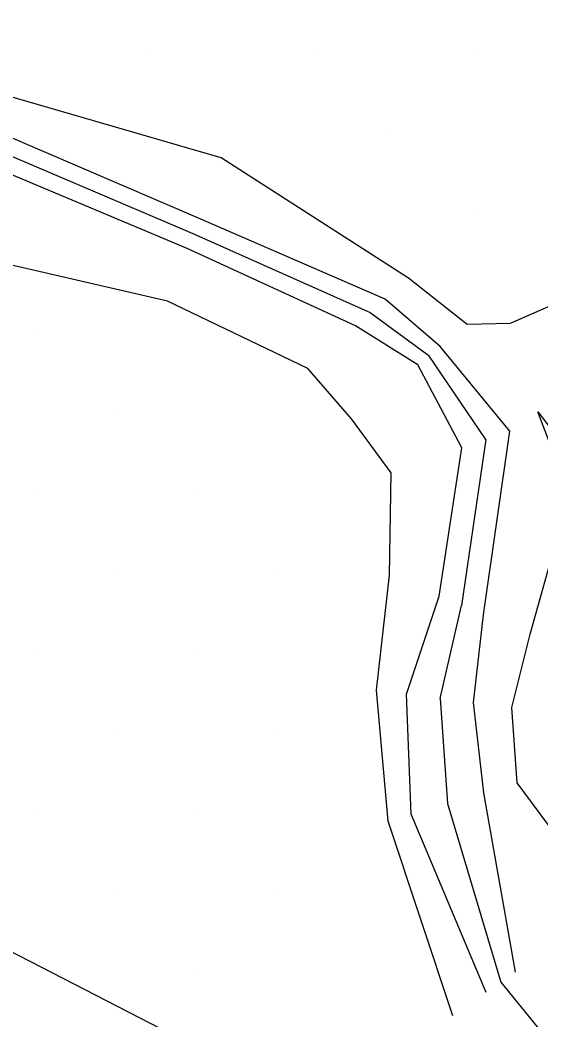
# Model space of a CAD drawing. Extents: x 1602514 to 1609837, y 863887 to 871157.
# Drawn here: x 1606394.3 to 1606463, y 865811.2 to 865943 of the extents above; entities that cross this region are included whole.
import ezdxf

# ---------------------------------------------------------------- set-up
doc = ezdxf.new("R2010")
doc.units = 0
for name, color, linetype in [('Survey-Flow line', 7, 'Continuous'), ('Survey-Ridge Lines', 7, 'Continuous'), ('Survey-Spot dirt', 7, 'Continuous'), ('Survey-Vegetation trees', 7, 'Continuous')]:
    doc.layers.add(name, color=color, linetype=linetype)

msp = doc.modelspace()

# ---------------------------------------------------------------- linework, layer by layer
at = {"layer": 'Survey-Flow line'}
for p, q in [((1606455.7, 865887.7), (1606448.18, 865898.77)), ((1606455.7, 865887.7), (1606448.18, 865898.77)), ((1606455.7, 865887.7), (1606452.49, 865865.81)), ((1606455.7, 865887.7), (1606452.49, 865865.81)), ((1606449.67, 865853.56), (1606452.49, 865865.81)), ((1606449.67, 865853.56), (1606452.49, 865865.81))]:
    msp.add_line(p, q, dxfattribs=at)
for points in [[(1606347.89, 865933.57), (1606354.8, 865936.44), (1606386.55, 865927.85), (1606417.1, 865914.85), (1606440.47, 865904.45), (1606448.18, 865898.77)], [(1606347.89, 865933.57), (1606354.8, 865936.44), (1606386.55, 865927.85), (1606417.1, 865914.85), (1606440.47, 865904.45), (1606448.18, 865898.77)], [(1606449.67, 865853.56), (1606450.65, 865839.69), (1606457.68, 865816.13), (1606473.75, 865796.37), (1606496.53, 865789.29)], [(1606449.67, 865853.56), (1606450.65, 865839.69), (1606457.68, 865816.13), (1606473.75, 865796.37), (1606496.53, 865789.29)]]:
    msp.add_lwpolyline(points, dxfattribs=at)
at = {"layer": 'Survey-Ridge Lines'}
for points in [[(1606472.32, 865914.95), (1606473.05, 865909.16), (1606458.91, 865902.99), (1606453.25, 865902.85), (1606445.51, 865908.96), (1606420.84, 865924.84), (1606388.23, 865934.27), (1606355.41, 865940.64), (1606345.61, 865940.88), (1606339.79, 865939.16), (1606334.12, 865937.05)], [(1606472.32, 865914.95), (1606473.05, 865909.16), (1606458.91, 865902.99), (1606453.25, 865902.85), (1606445.51, 865908.96), (1606420.84, 865924.84), (1606388.23, 865934.27), (1606355.41, 865940.64), (1606345.61, 865940.88), (1606339.79, 865939.16), (1606334.12, 865937.05)], [(1606459.6, 865817.45), (1606455.42, 865841.11), (1606454.1, 865852.99), (1606455.41, 865864.58), (1606458.85, 865888.8), (1606449.69, 865899.94), (1606442.44, 865906.21), (1606417.85, 865916.85), (1606387.14, 865930.07), (1606355.17, 865938.95), (1606346.77, 865937.17)], [(1606459.6, 865817.45), (1606455.42, 865841.11), (1606454.1, 865852.99), (1606455.41, 865864.58), (1606458.85, 865888.8), (1606449.69, 865899.94), (1606442.44, 865906.21), (1606417.85, 865916.85), (1606387.14, 865930.07), (1606355.17, 865938.95), (1606346.77, 865937.17)], [(1606451.36, 865811.7), (1606442.83, 865837.38), (1606441.31, 865854.63), (1606443, 865869.78), (1606443.22, 865883.31), (1606438, 865890.41), (1606432.24, 865897.05), (1606413.76, 865905.93), (1606382.71, 865913.07), (1606353.18, 865925.11), (1606350.87, 865924.06), (1606348.25, 865917.08), (1606339.53, 865911.81), (1606327.07, 865913.83), (1606308.62, 865922.52), (1606287.7, 865932.91), (1606266.81, 865937.3), (1606252.41, 865936.08), (1606242.97, 865934.2), (1606231.81, 865927.39), (1606225.62, 865920.55), (1606220.07, 865916.29)], [(1606451.36, 865811.7), (1606442.83, 865837.38), (1606441.31, 865854.63), (1606443, 865869.78), (1606443.22, 865883.31), (1606438, 865890.41), (1606432.24, 865897.05), (1606413.76, 865905.93), (1606382.71, 865913.07), (1606353.18, 865925.11), (1606350.87, 865924.06), (1606348.25, 865917.08), (1606339.53, 865911.81), (1606327.07, 865913.83), (1606308.62, 865922.52), (1606287.7, 865932.91), (1606266.81, 865937.3), (1606252.41, 865936.08), (1606242.97, 865934.2), (1606231.81, 865927.39), (1606225.62, 865920.55), (1606220.07, 865916.29)], [(1606455.76, 865814.77), (1606445.88, 865838.28), (1606445.24, 865854.13), (1606449.57, 865867.03), (1606452.55, 865886.59), (1606446.74, 865897.54), (1606438.51, 865902.69), (1606416.35, 865912.85), (1606385.98, 865925.63), (1606354.45, 865933.93), (1606349.02, 865929.97)], [(1606455.76, 865814.77), (1606445.88, 865838.28), (1606445.24, 865854.13), (1606449.57, 865867.03), (1606452.55, 865886.59), (1606446.74, 865897.54), (1606438.51, 865902.69), (1606416.35, 865912.85), (1606385.98, 865925.63), (1606354.45, 865933.93), (1606349.02, 865929.97)], [(1606471.97, 865826.09), (1606459.84, 865842.42), (1606459.13, 865852.34), (1606461.53, 865862.02), (1606466.9, 865881.12), (1606464.19, 865887.08), (1606462.54, 865891.32), (1606467.48, 865884.95)], [(1606471.97, 865826.09), (1606459.84, 865842.42), (1606459.13, 865852.34), (1606461.53, 865862.02), (1606466.9, 865881.12), (1606464.19, 865887.08), (1606462.54, 865891.32), (1606467.48, 865884.95)]]:
    msp.add_lwpolyline(points, dxfattribs=at)
at = {"layer": 'Survey-Spot dirt'}
for p, q in [((1606411.66, 865939.01), (1606411.66, 865939.01)), ((1606411.66, 865939.01), (1606411.66, 865939.01)), ((1606432.81, 865939.01), (1606432.81, 865939.01)), ((1606432.81, 865939.01), (1606432.81, 865939.01)), ((1606454.15, 865939.09), (1606454.15, 865939.09)), ((1606454.15, 865939.09), (1606454.15, 865939.09)), ((1606443.33, 865928.44), (1606443.33, 865928.44)), ((1606443.33, 865928.44), (1606443.33, 865928.44)), ((1606454.18, 865917.96), (1606454.18, 865917.96)), ((1606454.18, 865917.96), (1606454.18, 865917.96)), ((1606396.44, 865902.29), (1606396.44, 865902.29)), ((1606396.44, 865902.29), (1606396.44, 865902.29)), ((1606407.15, 865891.69), (1606407.15, 865891.69)), ((1606407.15, 865891.69), (1606407.15, 865891.69)), ((1606396.5, 865881.16), (1606396.5, 865881.16)), ((1606396.5, 865881.16), (1606396.5, 865881.16)), ((1606417.84, 865881.08), (1606417.84, 865881.08)), ((1606417.84, 865881.08), (1606417.84, 865881.08)), ((1606407.24, 865870.49), (1606407.24, 865870.49)), ((1606407.24, 865870.49), (1606407.24, 865870.49)), ((1606428.49, 865870.45), (1606428.49, 865870.45)), ((1606428.49, 865870.45), (1606428.49, 865870.45)), ((1606396.53, 865859.89), (1606396.53, 865859.89)), ((1606396.53, 865859.89), (1606396.53, 865859.89)), ((1606417.85, 865859.8), (1606417.85, 865859.8)), ((1606417.85, 865859.8), (1606417.85, 865859.8)), ((1606407.13, 865849.35), (1606407.13, 865849.35)), ((1606407.13, 865849.35), (1606407.13, 865849.35)), ((1606428.39, 865849.27), (1606428.39, 865849.27)), ((1606428.39, 865849.27), (1606428.39, 865849.27)), ((1606396.54, 865838.93), (1606396.54, 865838.93)), ((1606396.54, 865838.93), (1606396.54, 865838.93)), ((1606417.77, 865838.7), (1606417.77, 865838.7)), ((1606417.77, 865838.7), (1606417.77, 865838.7)), ((1606407.09, 865828.13), (1606407.09, 865828.13)), ((1606407.09, 865828.13), (1606407.09, 865828.13)), ((1606428.33, 865828.11), (1606428.33, 865828.11)), ((1606428.33, 865828.11), (1606428.33, 865828.11)), ((1606418.01, 865817.36), (1606418.01, 865817.36)), ((1606418.01, 865817.36), (1606418.01, 865817.36))]:
    msp.add_line(p, q, dxfattribs=at)
at = {"layer": 'Survey-Vegetation trees'}
msp.add_lwpolyline([(1605868.24, 866270.35), (1605917, 866264.25), (1606013.01, 866150.65), (1606159.29, 865970.73), (1606288.82, 865873.91), (1606519.68, 865754.98), (1606525.78, 865726.01), (1606624.06, 865677.98), (1606673.59, 865661.97), (1606653.02, 865637.57), (1606750.54, 865552.19), (1606932.64, 865405.81), (1606897.48, 865634.77), (1606852.53, 866057.89), (1606634.62, 866157.76), (1606377.05, 866304.34), (1606183.52, 866423.27), (1605933.61, 866558.21), (1605731.71, 866735.08)], dxfattribs=at)
msp.add_lwpolyline([(1605868.24, 866270.35), (1605917, 866264.25), (1606013.01, 866150.65), (1606159.29, 865970.73), (1606288.82, 865873.91), (1606519.68, 865754.98), (1606525.78, 865726.01), (1606624.06, 865677.98), (1606673.59, 865661.97), (1606653.02, 865637.57), (1606750.54, 865552.19), (1606932.64, 865405.81), (1606897.48, 865634.77), (1606852.53, 866057.89), (1606634.62, 866157.76), (1606377.05, 866304.34), (1606183.52, 866423.27), (1605933.61, 866558.21), (1605731.71, 866735.08)], dxfattribs=at)

doc.saveas('drawing.dxf')
